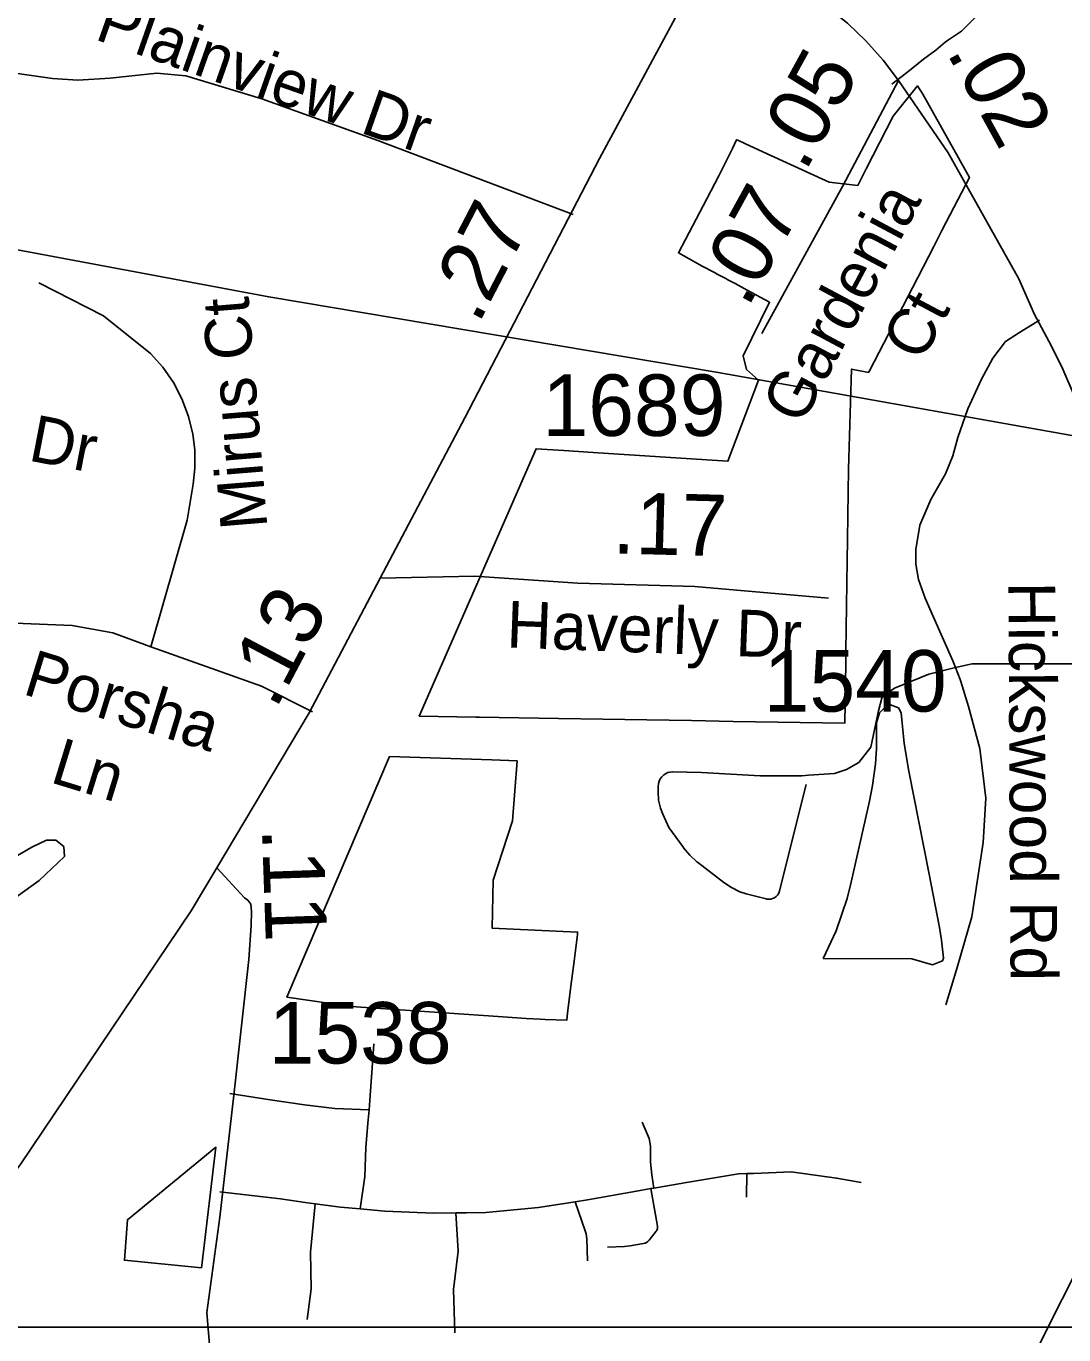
# Model space of a CAD drawing. Extents: x 1662474 to 1856135, y 779280 to 917889.
# Drawn here: x 1711011 to 1713121, y 826572 to 829233 of the extents above; entities that cross this region are included whole.
import ezdxf

# ---------------------------------------------------------------- set-up
doc = ezdxf.new("R2010")
doc.units = 0
for name, color, linetype in [('Exist Boundary Political City Limit New Hole', 7, 'Continuous'), ('Exist Hydrographic Misc Water Feature', 7, 'Continuous'), ('Exist Hydrographic Pond Under 1500 Sq Ft', 7, 'Continuous'), ('Exist Road Non-System Type 51', 7, 'Continuous'), ('Exist Road Non-System Type 51 Label', 7, 'Continuous'), ('Exist Road Primary NC Mileage Hundredths English Label', 7, 'Continuous'), ('Exist Road Primary NC UnDivided 4 Lane Attributed', 7, 'Continuous'), ('Exist Road Secondary Mileage Hundredths English Label', 7, 'Continuous'), ('Exist Road Secondary Mileage Tenths English Label', 7, 'Continuous'), ('Exist Road Secondary Type 51 Attributed', 7, 'Continuous'), ('Exist Road Secondary Type 51 Label', 7, 'Continuous'), ('Exist Road Secondary Type 51 Number Label', 7, 'Continuous'), ('Exist Utilities Electrical Transmission Line', 7, 'Continuous'), ('Map Preparation Boundary City Limit Buffer Line', 7, 'Continuous'), ('Map Preparation Inset Cut Line', 7, 'Continuous')]:
    doc.layers.add(name, color=color, linetype=linetype)

msp = doc.modelspace()

# ---------------------------------------------------------------- linework, layer by layer
at = {"layer": 'Exist Boundary Political City Limit New Hole'}
for points in [[(1712678.1, 827962.4), (1712680.1, 828100.4), (1712681.4, 828189.9), (1712683.4, 828332.1), (1712689.4, 828535.7), (1712724.1, 828529), (1712725.6, 828531.9), (1712813.1, 828701.2), (1712856.4, 828785.2), (1712873, 828817.7), (1712897.6, 828864.4), (1712929.5, 828924.9), (1712887.6, 828998.8), (1712834.4, 829094.5), (1712823.2, 829111.3), (1712773.8, 829050), (1712719.2, 828942.8), (1712702.1, 828909.1), (1712644, 828915.9), (1712629.2, 828922.6), (1712509.2, 828977.4), (1712472.2, 828994.4), (1712458.1, 829000.9), (1712455.8, 829001.9), (1712447.1, 828984.5), (1712419.4, 828928.9), (1712395.4, 828881.9), (1712337.4, 828772.4), (1712370.2, 828753.9), (1712385.8, 828745.2), (1712410.6, 828731.9), (1712416.4, 828728.9), (1712433.5, 828719.6), (1712438.1, 828717.1), (1712452.6, 828709.4), (1712458.9, 828706), (1712477.1, 828696.2), (1712522.9, 828671.7), (1712469, 828562.9), (1712475.5, 828535), (1712500.4, 828513.4), (1712437.9, 828348.2), (1712342.2, 828354.4), (1712164.2, 828366), (1712104.1, 828369.9), (1712048.1, 828373.6), (1711810.6, 827830.1), (1711925.4, 827828.2), (1711932.9, 827828), (1712093.4, 827825.4), (1712183.5, 827823.9), (1712273.4, 827822.5), (1712364.2, 827820.9), (1712448.4, 827819.5), (1712675.9, 827815.8), (1712677.9, 827938.2), (1712678.1, 827962.4)], [(1712004.6, 827677.9), (1712009.4, 827739.5), (1711957.9, 827741.2), (1711750.2, 827748), (1711541.4, 827259), (1711672, 827239.5), (1711970.9, 827219.2), (1712027.6, 827215), (1712056.4, 827213.9), (1712066.6, 827213.4), (1712110.4, 827211.7), (1712112.2, 827226.9), (1712120.1, 827291.2), (1712125.2, 827332.1), (1712131.9, 827386), (1712132.5, 827390.9), (1711958.6, 827399), (1711960.9, 827496.9), (1712000, 827617.1), (1712004.6, 827677.9)], [(1711368.9, 826719.4), (1711397, 826953.6), (1711217, 826806), (1711211, 826723.8), (1711367.5, 826708.4), (1711368.9, 826719.4)]]:
    msp.add_lwpolyline(points, dxfattribs=at)
at = {"layer": 'Exist Hydrographic Misc Water Feature'}
msp.add_lwpolyline([(1712891.2, 826195.6), (1713163.2, 826735)], dxfattribs=at)
at = {"layer": 'Exist Hydrographic Pond Under 1500 Sq Ft'}
for points in [[(1712631.5, 827337.3), (1712658.1, 827393.4), (1712680.5, 827459.4), (1712688.7, 827492.8), (1712725.6, 827657.1), (1712731.8, 827688.9), (1712738, 827733.1), (1712740.2, 827763.5), (1712740.2, 827788.9), (1712740.4, 827816.8), (1712746.5, 827837.1), (1712756.5, 827846.8), (1712768.6, 827853.1), (1712784.7, 827847), (1712790.6, 827837.1), (1712796.3, 827774.6), (1712806, 827718.5), (1712847.1, 827508.5), (1712868.5, 827400.6), (1712872.5, 827374.3), (1712876.2, 827338.1), (1712874.2, 827332.3), (1712854.3, 827324.5), (1712812.2, 827336.8), (1712631.5, 827337.3)], [(1710853.6, 827393.1), (1710835.7, 827435.8), (1710824.4, 827477.2), (1710829.4, 827499.8), (1710839.5, 827509.8), (1710862.1, 827509.8), (1710913.6, 827516.1), (1710977.6, 827537.4), (1711022.8, 827563.8), (1711052.9, 827577.6), (1711071.7, 827577.6), (1711088.1, 827565), (1711089.3, 827544.9), (1711037.9, 827496), (1710962.5, 827442), (1710901, 827406.9), (1710869.6, 827393.1), (1710853.6, 827393.1)]]:
    msp.add_lwpolyline(points, dxfattribs=at)
at = {"layer": 'Exist Road Non-System Type 51'}
msp.add_line((1712476.2, 826899.9), (1712475.9, 826852.2), dxfattribs=at)
for points in [[(1712955.9, 829265.5), (1712913.1, 829222.5), (1712890.5, 829207.8), (1712886.2, 829204.9), (1712880, 829200.7), (1712860.6, 829184.4), (1712835.6, 829165.5), (1712814.1, 829148.2), (1712791.9, 829130.9), (1712774.5, 829117.8), (1712771.1, 829115.2)], [(1712123.1, 828849.8), (1711726.2, 829000.4), (1711490.6, 829085.2), (1711335.6, 829132.2), (1711276.9, 829137.7), (1711182.4, 829127.5), (1711116.6, 829123.2), (1711064.6, 829126.4), (1710965.4, 829140.9), (1710853.4, 829165.5), (1710801.1, 829193.9), (1710783.9, 829205.6), (1710769.6, 829218.9)], [(1711264.9, 827971.1), (1711338.6, 828228.5), (1711350.9, 828302), (1711354.4, 828334.1), (1711354.1, 828371.6), (1711350.1, 828403.1), (1711341.2, 828439.6), (1711328.1, 828475), (1711310.8, 828508.4), (1711289.5, 828539.4), (1711264.1, 828567.4), (1711168.2, 828643.8), (1711037, 828711.2)], [(1712900.8, 827929.1), (1712895.5, 827942.2), (1712855.9, 828031.4), (1712838.9, 828069.8), (1712825.6, 828107.6), (1712820.4, 828139), (1712820.1, 828168.9), (1712828.4, 828218.4), (1712850.4, 828270.5), (1712880.6, 828323), (1712895.5, 828359.6), (1712905.6, 828396.8), (1712925.6, 828454.8), (1712953.8, 828514.9), (1712976.6, 828557.7), (1713002.6, 828591.8), (1713030.9, 828610.4), (1713071.4, 828635.1)], [(1711264.9, 827971.1), (1711187.6, 827999.7), (1711105, 828014.1), (1710988.1, 828019.4)], [(1711593.6, 827839.1), (1711489.8, 827891), (1711264.9, 827971.1)], [(1712596.9, 827690.9), (1712543.1, 827474.9), (1712542.5, 827472.7), (1712540.9, 827469.1), (1712538.6, 827465.9), (1712535.8, 827463.1), (1712532.6, 827460.9), (1712529, 827459.2), (1712525.2, 827458.2), (1712521.4, 827457.9), (1712517.4, 827458.2), (1712515.9, 827458.5), (1712475, 827468.7), (1712462.5, 827473.1), (1712445.1, 827481.5), (1712429.9, 827491.8), (1712375.9, 827533.4), (1712375.1, 827534.1), (1712360.6, 827547.2), (1712348, 827562.2), (1712347.4, 827562.9), (1712318.2, 827603.9), (1712305.8, 827631.1), (1712301.2, 827642.8), (1712297.2, 827659.4), (1712295.9, 827676.6), (1712296.5, 827688.4), (1712296.9, 827691.2), (1712297.1, 827693.2), (1712298.4, 827698), (1712300.5, 827702.6), (1712303.4, 827706.7), (1712307, 827710.2), (1712311.1, 827713.1), (1712315.6, 827715.2), (1712320.5, 827716.5), (1712325.5, 827716.9), (1712326.2, 827716.9), (1712384.2, 827715.2), (1712503.9, 827709), (1712588.4, 827709), (1712601.6, 827709.9), (1712654.4, 827713.2), (1712679.1, 827721.4), (1712703.9, 827735.9), (1712728.6, 827766.8), (1712743.9, 827840.6), (1712751.6, 827869.6), (1712776.9, 827886.9), (1712846.2, 827915.6), (1712900.8, 827929.1)], [(1712881.4, 827243.2), (1712904.4, 827319.1), (1712933.9, 827422.2), (1712957.1, 827572.9), (1712962.4, 827663.4), (1712949.9, 827764.5), (1712927.5, 827849.9), (1712911.8, 827900.2), (1712910.5, 827904.7), (1712900.8, 827929.1)], [(1712900.8, 827929.1), (1712934.9, 827936.1), (1713168.1, 827936.1)], [(1711708.4, 827029.7), (1711710.9, 827058.1), (1711715.6, 827124.9), (1711718.2, 827163.9)], [(1711708.4, 827029.7), (1711639.1, 827032.6), (1711576.9, 827040.1), (1711507.6, 827049.7), (1711425.4, 827062.9)], [(1711690.4, 826828.4), (1711700.1, 826894.1), (1711701.9, 826953.2), (1711705.9, 827002.5), (1711708.4, 827029.7)], [(1712287.6, 826870.6), (1712283.6, 826897.6), (1712280.4, 826922.9), (1712280.4, 826956.1), (1712278.1, 826971.6), (1712263.8, 827004.7)], [(1712281.4, 826869.5), (1712287.6, 826870.6), (1712310.9, 826874.6), (1712353.6, 826881.9), (1712459.5, 826899.2), (1712476.2, 826899.9), (1712489.9, 826900.4), (1712566.4, 826903.7), (1712659, 826890.9), (1712708.9, 826882.2)], [(1711404.9, 826863.1), (1711528.6, 826848.5), (1711578.4, 826840.9), (1711598.9, 826838.2)], [(1712127.6, 826842.9), (1712152.4, 826846.9), (1712251.9, 826864.4), (1712281.4, 826869.5)], [(1712281.4, 826869.5), (1712294.8, 826792.9), (1712294.9, 826790.8), (1712294.8, 826788.5), (1712294.1, 826786.4), (1712293.2, 826784.4), (1712292.1, 826782.8), (1712277.6, 826764.4), (1712275.1, 826761.9), (1712272.5, 826760), (1712269.5, 826758.6), (1712266.4, 826757.8), (1712239, 826753.1), (1712227.9, 826751.9), (1712193.4, 826750.4)], [(1711598.9, 826838.2), (1711589.2, 826740.1), (1711590.9, 826665.9), (1711582.5, 826603.4)], [(1711598.9, 826838.2), (1711650.4, 826831.9), (1711690.4, 826828.4)], [(1711690.4, 826828.4), (1711740.5, 826823.9), (1711839.2, 826819.6), (1711884.9, 826820.1), (1711905.9, 826820.4), (1711946.1, 826820.9), (1712052.6, 826830.9), (1712127.6, 826842.9)], [(1711884.9, 826820.1), (1711889.6, 826742.1), (1711879.9, 826664.1), (1711882.6, 826576.1)], [(1712152.4, 826722.8), (1712151.1, 826767.4), (1712149.9, 826777.2), (1712148, 826783.7), (1712127.6, 826842.9)]]:
    msp.add_lwpolyline(points, dxfattribs=at)
at = {"layer": 'Exist Road Primary NC UnDivided 4 Lane Attributed'}
for points in [[(1711731.2, 828110.9), (1711903.3, 828436.8), (1712177.1, 828964.1), (1712406.1, 829389.5)], [(1711398.8, 827522), (1711586.6, 827836.8), (1711731.2, 828110.9)], [(1708713.1, 823984.5), (1708734.8, 824012.4), (1708863.3, 824181.6), (1709407.9, 824877.3), (1709789.2, 825370.3), (1710230.9, 825935.7), (1710645.8, 826460.4), (1710999, 826917.6), (1711346.5, 827434.4), (1711398.8, 827522)]]:
    msp.add_lwpolyline(points, dxfattribs=at)
at = {"layer": 'Exist Road Secondary Type 51 Attributed'}
for points in [[(1712406.1, 829389.5), (1712592.9, 829300.4), (1712637.2, 829273.5), (1712681.1, 829238.9), (1712718.6, 829202.9), (1712753.7, 829163.9), (1712784.9, 829122.4)], [(1712784.9, 829122.4), (1712670.8, 828906.8), (1712506.9, 828608.1)], [(1712784.9, 829122.4), (1712886, 828975.2), (1713029.8, 828718.9), (1713061.3, 828646.6), (1713095, 828584), (1713119.1, 828535.8), (1713141.9, 828482)], [(1711731.2, 828110.9), (1711922.8, 828114.5), (1712132.8, 828100.4), (1712371, 828094), (1712642.8, 828069.9)], [(1711572.5, 825851.1), (1711530.7, 825994), (1711461, 826236.7), (1711414.9, 826421.1), (1711384.2, 826551.6), (1711378.9, 826617.6), (1711404.9, 826811.5), (1711433.5, 827059.3), (1711464.3, 827335), (1711468.5, 827404.1), (1711469.7, 827433.1), (1711468.1, 827447.7), (1711462.1, 827455.9), (1711455.3, 827460.5), (1711398.8, 827522)]]:
    msp.add_lwpolyline(points, dxfattribs=at)
at = {"layer": 'Exist Utilities Electrical Transmission Line'}
msp.add_lwpolyline([(1704330.5, 829125.1), (1704363.9, 829125.2), (1704441.7, 829122.8), (1704707.5, 829163.8), (1705527.8, 829317.2), (1706167.7, 829434.6), (1706717.3, 829530.9), (1706941.1, 829496.5), (1707139, 829464.5), (1707886.3, 829332.6), (1708789.5, 829173.1), (1709700.6, 829009.5), (1710597.6, 828852.2), (1711504.6, 828682.4), (1712417.9, 828528.9), (1713335, 828365.2)], dxfattribs=at)
at = {"layer": 'Map Preparation Boundary City Limit Buffer Line'}
for points in [[(1712678.1, 827962.4), (1712680.1, 828100.4), (1712681.4, 828189.9), (1712683.4, 828332.1), (1712689.4, 828535.7), (1712724.1, 828529), (1712725.6, 828531.9), (1712813.1, 828701.2), (1712856.4, 828785.2), (1712873, 828817.7), (1712897.6, 828864.4), (1712929.5, 828924.9), (1712887.6, 828998.8), (1712834.4, 829094.5), (1712823.2, 829111.3), (1712773.8, 829050), (1712719.2, 828942.8), (1712702.1, 828909.1), (1712644, 828915.9), (1712629.2, 828922.6), (1712509.2, 828977.4), (1712472.2, 828994.4), (1712458.1, 829000.9), (1712455.8, 829001.9), (1712447.1, 828984.5), (1712419.4, 828928.9), (1712395.4, 828881.9), (1712337.4, 828772.4), (1712370.2, 828753.9), (1712385.8, 828745.2), (1712410.6, 828731.9), (1712416.4, 828728.9), (1712433.5, 828719.6), (1712438.1, 828717.1), (1712452.6, 828709.4), (1712458.9, 828706), (1712477.1, 828696.2), (1712522.9, 828671.7), (1712469, 828562.9), (1712475.5, 828535), (1712500.4, 828513.4), (1712437.9, 828348.2), (1712342.2, 828354.4), (1712164.2, 828366), (1712104.1, 828369.9), (1712048.1, 828373.6), (1711810.6, 827830.1), (1711925.4, 827828.2), (1711932.9, 827828), (1712093.4, 827825.4), (1712183.5, 827823.9), (1712273.4, 827822.5), (1712364.2, 827820.9), (1712448.4, 827819.5), (1712675.9, 827815.8), (1712677.9, 827938.2), (1712678.1, 827962.4)], [(1712004.6, 827677.9), (1712009.4, 827739.5), (1711957.9, 827741.2), (1711750.2, 827748), (1711541.4, 827259), (1711672, 827239.5), (1711970.9, 827219.2), (1712027.6, 827215), (1712056.4, 827213.9), (1712066.6, 827213.4), (1712110.4, 827211.7), (1712112.2, 827226.9), (1712120.1, 827291.2), (1712125.2, 827332.1), (1712131.9, 827386), (1712132.5, 827390.9), (1711958.6, 827399), (1711960.9, 827496.9), (1712000, 827617.1), (1712004.6, 827677.9)], [(1711368.9, 826719.4), (1711397, 826953.6), (1711217, 826806), (1711211, 826723.8), (1711367.5, 826708.4), (1711368.9, 826719.4)]]:
    msp.add_lwpolyline(points, dxfattribs=at)
at = {"layer": 'Map Preparation Inset Cut Line'}
for points in [[(1731035.7, 826588.1), (1668486.3, 826588.1), (1668486.3, 870408.9), (1731035.7, 870408.9)], [(1731035.7, 782767.4), (1668486.3, 782767.4), (1668486.3, 826588.1), (1731035.7, 826588.1)]]:
    msp.add_lwpolyline(points, close=True, dxfattribs=at)

# ---------------------------------------------------------------- texts
at = {"layer": 'Exist Road Non-System Type 51 Label'}
for s, rotation, p in [('Plainview Dr', 340.6326, (1711148.1, 829207)), ('Mirus Ct', 94.6953, (1711502, 828213.4)), ('Candelar Dr', 349.0099, (1710472.6, 828455.3)), ('Porsha', 342.8883, (1711001.7, 827875.8)), ('   Ln', 342.8883, (1710956.1, 827727.6))]:
    msp.add_text(s, height=95, rotation=rotation, dxfattribs=at).set_placement(p)
at = {"layer": 'Exist Road Primary NC Mileage Hundredths English Label'}
for s, rotation, p in [('.27', 62.5569, (1711930.6, 828624.9)), ('.13', 62.169, (1711518.4, 827841.6))]:
    msp.add_text(s, height=125, rotation=rotation, dxfattribs=at).set_placement(p)
at = {"layer": 'Exist Road Secondary Mileage Hundredths English Label'}
for s, rotation, p in [('.02', 298.8698, (1712881.2, 829180.1)), ('.17', 358.4607, (1712202.5, 828161))]:
    msp.add_text(s, height=125, rotation=rotation, dxfattribs=at).set_placement(p)
at = {"layer": 'Exist Road Secondary Mileage Tenths English Label'}
for s, rotation, p in [('.05', 61.2436, (1712595.1, 828934.7)), ('.07', 61.2436, (1712478.1, 828657.9)), ('.11', 272.0169, (1711490.5, 827601.9))]:
    msp.add_text(s, height=125, rotation=rotation, dxfattribs=at).set_placement(p)
at = {"layer": 'Exist Road Secondary Type 51 Label'}
for s, rotation, p in [('Gardenia', 61.957, (1712587.4, 828418.6)), (' Ct', 61.957, (1712815.1, 828516.3)), ('Hickswood Rd', 270.3195, (1713008.3, 828103)), ('Haverly Dr', 357.8553, (1711986.9, 827969.8))]:
    msp.add_text(s, height=95, rotation=rotation, dxfattribs=at).set_placement(p)
at = {"layer": 'Exist Road Secondary Type 51 Number Label'}
for s, p in [('1689', (1712061.2, 828399.8)), ('1540', (1712510.9, 827839.3)), ('1538', (1711504.5, 827123.8))]:
    msp.add_text(s, height=125, dxfattribs=at).set_placement(p)

doc.saveas('drawing.dxf')
